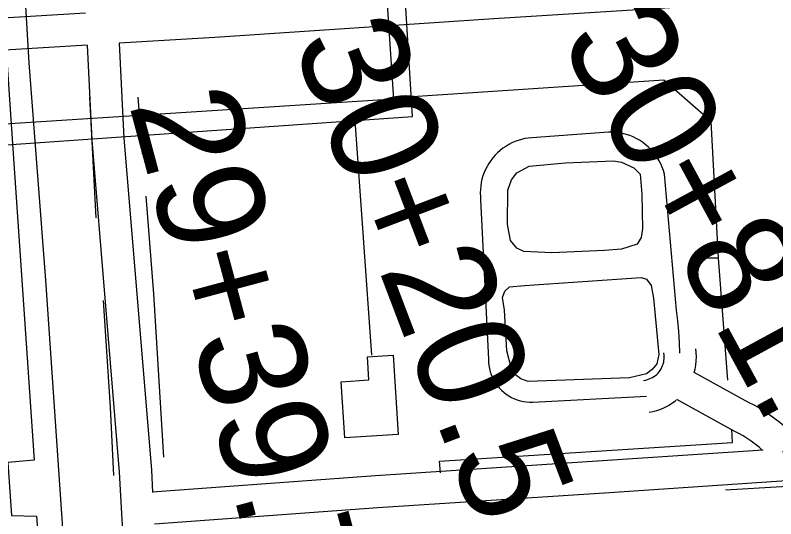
# Model space of a CAD drawing. Extents: x 3598634 to 3636690, y 517270 to 542944.
# Drawn here: x 3617770 to 3618480, y 532624 to 533094 of the extents above; entities that cross this region are included whole.
import ezdxf

# ---------------------------------------------------------------- set-up
doc = ezdxf.new("R2010")
doc.units = 0
for name, color, linetype in [('V-BLDG-OTLN', 7, 'Continuous'), ('V-ROAD-CNTR', 7, 'Continuous'), ('V-SURV-IDEN', 7, 'Continuous'), ('V-TOPO-SHOR', 7, 'Continuous'), ('V-UTIL-LINE', 7, 'Continuous')]:
    doc.layers.add(name, color=color, linetype=linetype)

msp = doc.modelspace()

# ---------------------------------------------------------------- linework, layer by layer
at = {"layer": 'V-BLDG-OTLN'}
msp.add_lwpolyline([(3618077.55, 532699.16), (3618074.08, 532751.67), (3618100.05, 532753.38), (3618098.63, 532774.84), (3618122.58, 532776.43), (3618127.46, 532702.46)], close=True, dxfattribs=at)
at = {"layer": 'V-ROAD-CNTR'}
for points in [[(3618598.33, 533110.38), (3618495.49, 533107.75), (3618216.76, 533090.19), (3617956.33, 533072.86), (3617866.85, 533067.47)], [(3617835.37, 533095.63), (3617737.36, 533089.72), (3617505.17, 533073.79), (3617225.76, 533053.95), (3617107.64, 533046.44)], [(3617836.91, 533065.66), (3617739.29, 533059.79), (3617507.26, 533043.87), (3617227.77, 533024.02), (3617110.25, 533016.54)], [(3617836.91, 533065.67), (3617841.45, 532976.86), (3617867, 532667.27), (3617877.37, 532479.82), (3617889.09, 532302.18), (3617899.4, 532140.56), (3617912.62, 531987.12), (3617930.76, 531731.03), (3617938.03, 531571.47)], [(3617866.85, 533067.47), (3617871.38, 532978.86), (3617896.93, 532669.34), (3617898.08, 532648.43)], [(3618390.37, 532778.3), (3618389.91, 532788.35), (3618389.24, 532798.38), (3618388.37, 532808.4), (3618387.29, 532818.39), (3618376.02, 532945.41), (3618375.08, 532948.63), (3618373.93, 532951.78), (3618372.58, 532954.85), (3618371.03, 532957.83), (3618369.3, 532960.71), (3618367.39, 532963.47), (3618365.3, 532966.1), (3618363.05, 532968.58), (3618360.64, 532970.93), (3618358.09, 532973.11), (3618355.4, 532975.12), (3618352.59, 532976.95), (3618349.67, 532978.6), (3618346.65, 532980.07), (3618343.53, 532981.33), (3618340.35, 532982.39), (3618337.1, 532983.24), (3618333.81, 532983.89), (3618330.48, 532984.32), (3618327.13, 532984.53), (3618323.77, 532984.53), (3618252.04, 532979.33), (3618248.83, 532978.99), (3618245.65, 532978.46), (3618242.5, 532977.73), (3618239.41, 532976.81), (3618236.38, 532975.69), (3618233.42, 532974.39), (3618230.55, 532972.91), (3618227.78, 532971.25), (3618225.12, 532969.42), (3618222.58, 532967.43), (3618220.17, 532965.28), (3618217.89, 532962.99), (3618215.77, 532960.56), (3618213.79, 532958), (3618211.98, 532955.33), (3618210.35, 532952.55), (3618208.88, 532949.67), (3618207.6, 532946.7), (3618206.51, 532943.66), (3618205.61, 532940.56), (3618204.91, 532937.41), (3618204.4, 532934.22), (3618204.09, 532931.01), (3618203.98, 532927.78), (3618204.08, 532924.55), (3618204.37, 532921.34), (3618211.76, 532772.54), (3618211.83, 532769.62), (3618212.12, 532766.72), (3618212.62, 532763.84), (3618213.34, 532761.01), (3618214.26, 532758.24), (3618215.38, 532755.55), (3618216.7, 532752.94), (3618218.21, 532750.44), (3618219.89, 532748.06), (3618221.75, 532745.81), (3618223.77, 532743.7), (3618225.94, 532741.75), (3618228.25, 532739.96), (3618230.69, 532738.35), (3618233.23, 532736.92), (3618235.88, 532735.69), (3618238.6, 532734.65), (3618241.4, 532733.82), (3618244.25, 532733.2), (3618247.15, 532732.79), (3618250.06, 532732.59), (3618252.98, 532732.61), (3618359.07, 532738.09)], [(3618356.45, 532752.86), (3618358.64, 532753.25), (3618360.23, 532753.66), (3618361.8, 532754.19), (3618363.31, 532754.84), (3618364.77, 532755.6), (3618366.18, 532756.47), (3618367.51, 532757.44), (3618368.76, 532758.52), (3618369.93, 532759.68), (3618371.01, 532760.93), (3618371.98, 532762.25), (3618372.86, 532763.65), (3618373.63, 532765.11), (3618374.28, 532766.63), (3618374.82, 532768.18), (3618375.23, 532769.78), (3618375.53, 532771.4), (3618375.7, 532773.04), (3618375.74, 532774.68), (3618375.66, 532776.33), (3618375.39, 532778.53)], [(3618403.68, 532759.97), (3618404.55, 532763.3), (3618405.25, 532767.16), (3618405.66, 532771.07), (3618405.76, 532775), (3618405.57, 532778.93), (3618405.16, 532782.26)], [(3618505.31, 532690.75), (3618503.65, 532692.92), (3618499.96, 532697.37), (3618496.1, 532701.67), (3618492.07, 532705.8), (3618487.88, 532709.76), (3618483.53, 532713.56), (3618479.04, 532717.17), (3618474.41, 532720.59), (3618469.65, 532723.83), (3618464.76, 532726.87), (3618459.76, 532729.7), (3618455.11, 532732.09), (3618403.76, 532760.29)], [(3618361.69, 532723.32), (3618365, 532723.91), (3618368.81, 532724.89), (3618372.53, 532726.16), (3618376.14, 532727.7), (3618379.63, 532729.51), (3618382.97, 532731.58), (3618386.14, 532733.9), (3618386.84, 532734.51)], [(3618467.01, 532688.15), (3618464.26, 532690.56), (3618460.71, 532693.41), (3618457.05, 532696.12), (3618453.3, 532698.67), (3618449.44, 532701.07), (3618445.5, 532703.3), (3618441.03, 532705.6), (3618387.45, 532735.02)], [(3617897.8, 532648.97), (3617935.81, 532651.73), (3618106.22, 532664.19), (3618322.75, 532678.37), (3618468.17, 532688.23)], [(3617899.97, 532619.05), (3617937.99, 532621.81), (3618108.3, 532634.26), (3618324.74, 532648.44), (3618499.05, 532660.26), (3618519.98, 532661.68), (3618632.97, 532670.64)]]:
    msp.add_lwpolyline(points, dxfattribs=at)
at = {"layer": 'V-TOPO-SHOR'}
for p, q in [((3617839.25, 533016.98), (3617845.1, 532904.67)), ((3617884.34, 533017.26), (3617888.46, 532964.13))]:
    msp.add_line(p, q, dxfattribs=at)
for points in [[(3618319.84, 532874.11), (3618270.83, 532871.83), (3618244.74, 532873.19), (3618238.02, 532876.29), (3618232.19, 532883.48), (3618229.55, 532898.76), (3618229.81, 532930.42), (3618233.06, 532939.89), (3618238.22, 532946.51), (3618249.56, 532952.8), (3618283.46, 532955.86), (3618328.31, 532957.66), (3618335.82, 532956.58), (3618347.25, 532951.17), (3618353.14, 532945.36), (3618354.93, 532926.68), (3618355.31, 532894.3), (3618354.2, 532886.09), (3618350.44, 532880.09), (3618335.73, 532875.35), (3618319.84, 532874.11)], [(3617891.91, 532924.78), (3617898.87, 532833.71), (3617908.13, 532681.37)], [(3618226.75, 532818.35), (3618224.61, 532830.17), (3618226.99, 532836.24), (3618231.32, 532840.15), (3618245.16, 532841.49), (3618354.33, 532848.91), (3618359.07, 532847.28), (3618363.59, 532841.54), (3618365.73, 532829.73), (3618370.57, 532777.15), (3618368.73, 532768.29), (3618364.33, 532763.01), (3618359.31, 532759.14), (3618343.27, 532755.16), (3618248.77, 532751.8), (3618242.01, 532754.22), (3618236.04, 532758.66), (3618232.93, 532765.02), (3618228.91, 532780.37), (3618226.75, 532818.35)], [(3617852.08, 532827.35), (3617858.61, 532728.06), (3617861.47, 532664)], [(3618433.08, 532650.72), (3618537.98, 532656.96), (3618592.4, 532658.27), (3618623.65, 532656.6)]]:
    msp.add_lwpolyline(points, dxfattribs=at)
at = {"layer": 'V-UTIL-LINE'}
msp.add_line((3618086.92, 532995.42), (3618102.34, 532776.28), dxfattribs=at)
for points in [[(3618350.33, 533238.41), (3618415.83, 533242.57), (3618415.36, 533246.71), (3618538.81, 533255.42), (3618544.19, 533187.12), (3618551.8, 533188.09), (3618544.17, 533266.14), (3618128.49, 533240.31), (3618114.59, 533462.29), (3618086.39, 533461.69), (3618090.06, 533426.46), (3618085.19, 533425.33), (3618086.93, 533419.06), (3617993.84, 533412.9), (3617994.5, 533399.12), (3618097.04, 533402.04), (3618122.99, 533015.21), (3617754.84, 532991.73), (3617757.27, 532972.36), (3618140.71, 532999.18)], [(3617826.5, 532433.91), (3617816.37, 532582.85), (3617798.44, 532846.27), (3617782.86, 533049.09), (3617770.48, 533260.69)], [(3617747.76, 533259.8), (3617767.26, 532973.63), (3617787.66, 532678.48), (3617762.81, 532676.33), (3617766.42, 532626.68), (3617789.76, 532626.15), (3617803.92, 532435.76)], [(3618140.71, 532999.18), (3618131, 533156.35), (3618131.9, 533160.42), (3618130.81, 533218.89), (3618308.11, 533232.36), (3618306.98, 533237.22), (3618350.33, 533238.41), (3618349.88, 533216.45)], [(3618426.55, 532866.84), (3618419.43, 532994.32), (3618375.4, 533033.03), (3618136.15, 533017.28)], [(3618435.07, 532753.02), (3618426.55, 532866.84), (3618400.44, 532866.82)], [(3618166.73, 532666.63), (3618165.93, 532677.67), (3618439.62, 532695.06), (3618438.89, 532707.47)]]:
    msp.add_lwpolyline(points, dxfattribs=at)

# ---------------------------------------------------------------- texts
at = {"layer": 'V-SURV-IDEN'}
for s, rotation, p in [('30+81.7', 298.47679, (3618277.64, 533070.56)), ('30+20.5', 290.82702, (3618028.25, 533068.52)), ('29+39.7', 284.98083, (3617875.87, 533010.61))]:
    msp.add_text(s, height=100, rotation=rotation, dxfattribs=at).set_placement(p)

doc.saveas('drawing.dxf')
